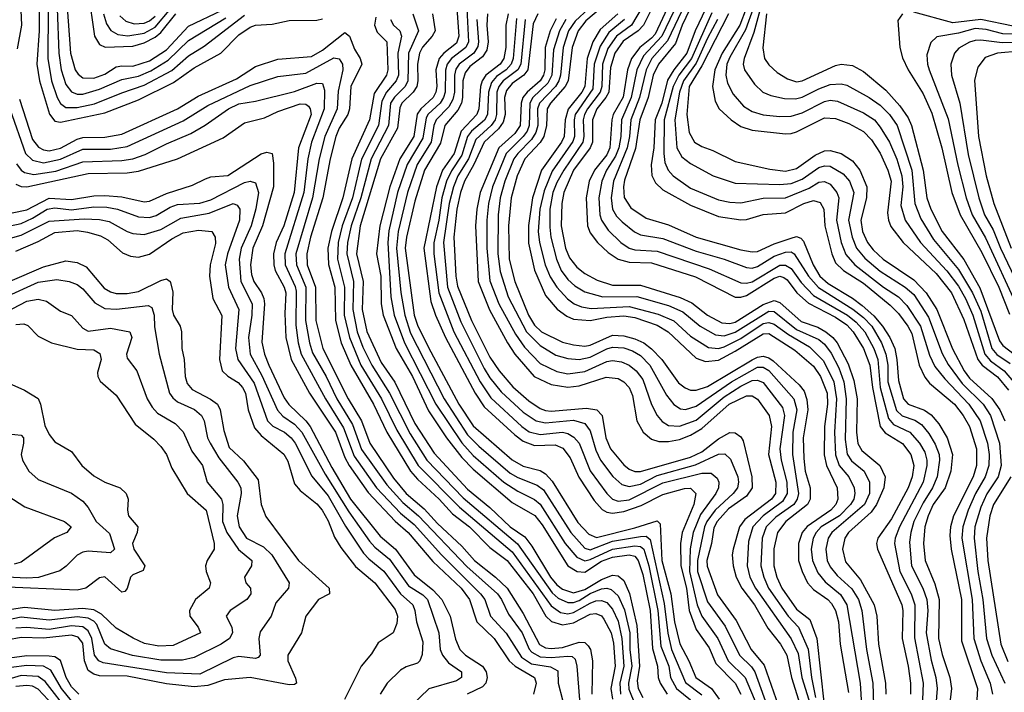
# Model space of a CAD drawing. Header units: inches. Extents: x 990535 to 1117859, y 769386 to 892122.
# Tile 1012 of 1056: x 1091744 to 1095275, y 842757 to 845170. Entities that reach past the tile are written whole.
import ezdxf

# ---------------------------------------------------------------- set-up
doc = ezdxf.new("R2010")
doc.units = ezdxf.units.IN
doc.header["$MEASUREMENT"] = 0
doc.layers.add('B0894', color=7, linetype='Continuous')

msp = doc.modelspace()

# ---------------------------------------------------------------- linework, layer by layer
at = {"layer": 'B0894', "color": 5}
for points, elevation in [([(1091734.8, 846450), (1091870, 846376.6), (1091939.5, 846310), (1091951.9, 846290), (1091949.1, 846270), (1091875.8, 846164.2), (1091844.1, 846075.9), (1091815.1, 845944.9), (1091807.2, 845870), (1091806.3, 845786.3), (1091798.3, 845750), (1091770.8, 845670), (1091769.3, 845630), (1091780.5, 845570), (1091780.1, 845550), (1091756.1, 845470), (1091750.4, 845430), (1091743.5, 845310), (1091750.8, 845150), (1091735.5, 845064.5)], 3480), ([(1091816.5, 845430), (1091814.5, 845130), (1091806.1, 845010), (1091814.7, 844950), (1091850.8, 844830.9), (1091870, 844805.3), (1091890, 844801.4), (1092050, 844835.1), (1092170, 844881.7), (1092295.8, 844944.2), (1092370, 844997.3), (1092465.6, 845050), (1092530, 845115.1), (1092570, 845143), (1092590.1, 845150.1), (1092650, 845153.3), (1092710, 845166.6), (1092810, 845167.4), (1092830, 845172.8)], 3520), ([(1094433, 845330), (1094376.5, 845123.5), (1094341.4, 845030), (1094338.9, 845010), (1094342.9, 844990), (1094378.4, 844938.4), (1094409.2, 844909.2), (1094437.4, 844897.4), (1094486.8, 844886.8), (1094526.1, 844886.1), (1094550, 844891.4), (1094610, 844921.9), (1094650, 844936.7), (1094690, 844939.7), (1094710, 844934.3), (1094790, 844890.4), (1094830, 844862.6), (1094862.5, 844830), (1094890.4, 844790), (1094943.6, 844630), (1094953.7, 844510), (1094975, 844455), (1095020.9, 844380.9), (1095110, 844273.8), (1095161.2, 844190), (1095190, 844124.4), (1095230, 843990), (1095248.2, 843968.2), (1095295.7, 843935.7)], 4260), ([(1091989.4, 845270), (1092012, 845110), (1092030, 845081), (1092051.1, 845071.1), (1092150, 845075.1), (1092190, 845086.3), (1092230, 845107.2), (1092250, 845123.6), (1092303.9, 845190)], 3620), ([(1091878.7, 845210), (1091884.2, 845050), (1091892.8, 844990), (1091910, 844937.2), (1091930.3, 844910.3), (1091950, 844902.3), (1091970, 844902.1), (1092030, 844920.4), (1092110, 844955.6), (1092170, 844967.4), (1092214.2, 844985.8), (1092276.1, 845023.9), (1092350, 845095.4), (1092483.5, 845176.5)], 3560), ([(1091913.1, 845230), (1091926.2, 845050), (1091943.5, 844990), (1091954, 844974), (1091970, 844961.5), (1092010, 844959.3), (1092050, 844974), (1092090, 845000.4), (1092110, 845004.2), (1092150, 845002.3), (1092210, 845022), (1092270, 845062), (1092350, 845146.5), (1092470, 845203.9)], 3580), ([(1092044.3, 845190), (1092055.1, 845155.1), (1092070.7, 845130.7), (1092096.2, 845116.3), (1092131.4, 845111.4), (1092190, 845121.2), (1092230, 845142.9), (1092286.3, 845210)], 3640), ([(1093311.5, 845210), (1093318.9, 845110), (1093310, 845085.1), (1093265.2, 845050), (1093247.8, 845030), (1093236.9, 844990), (1093239.5, 844930), (1093235.9, 844910), (1093226.8, 844890), (1093182.2, 844850), (1093169.1, 844830.9), (1093157.1, 844750), (1093107.3, 844670), (1093070.9, 844570), (1093035.1, 844430), (1093023.8, 844330), (1093039.3, 844250), (1093040.3, 844150), (1093046.9, 844110), (1093093.7, 843990), (1093152.3, 843890), (1093210, 843767), (1093275, 843670), (1093330, 843598.7), (1093370, 843557.2), (1093510, 843438.2), (1093591.2, 843391.2), (1093617.9, 843357.9), (1093710.2, 843210.2), (1093742.9, 843190), (1093770, 843188), (1093830, 843226.8), (1093870, 843241.9), (1093930, 843249.3), (1093950, 843244.9), (1093961.9, 843230), (1093979, 843179), (1094004.6, 843050), (1094013.6, 842913.6), (1094031.2, 842850), (1094033.6, 842810), (1094040.4, 842790), (1094066.2, 842750)], 3620), ([(1093347.5, 845210), (1093353.4, 845090), (1093344.3, 845070), (1093292.4, 845030), (1093276.9, 845010), (1093271, 844989), (1093270.2, 844910), (1093264, 844890), (1093251.5, 844870), (1093209.2, 844830.8), (1093202.1, 844817.9), (1093190, 844744.8), (1093133, 844650), (1093099.2, 844550), (1093067.8, 844412.2), (1093063.9, 844370), (1093075.1, 844175.1), (1093086.8, 844110), (1093124.3, 844010), (1093236.8, 843790), (1093330, 843651.4), (1093370, 843606.5), (1093480.4, 843510), (1093530, 843478.4), (1093590, 843448.6), (1093610, 843432), (1093699.7, 843290), (1093741.8, 843241.8), (1093770, 843228.8), (1093790, 843233.7), (1093870, 843270.3), (1093950, 843281.7), (1093970, 843279.8), (1093981.8, 843270), (1094000.2, 843210), (1094032, 843050), (1094042.7, 842922.7), (1094071.2, 842850), (1094078.2, 842810), (1094099.8, 842770), (1094150, 842729.2)], 3640), ([(1093785, 845210), (1093735.4, 845164.6), (1093712.6, 845130), (1093693.4, 845070), (1093683.1, 844970), (1093677.2, 844950), (1093664.9, 844930), (1093608.3, 844870), (1093601.2, 844850), (1093601.9, 844790), (1093595.3, 844764.7), (1093579.7, 844740.3), (1093529.9, 844690.1), (1093515.9, 844670), (1093483.9, 844590), (1093467.5, 844530), (1093459.6, 844470), (1093459.1, 844330), (1093466.7, 844266.7), (1093495.9, 844175.9), (1093561.2, 844050), (1093610, 844000.3), (1093666.6, 843966.6), (1093710, 843954.4), (1093750, 843950.8), (1093790, 843958.8), (1093850, 843989.2), (1093870, 843994.4), (1093910, 843992.3), (1093941.8, 843981.8), (1093970, 843965), (1094003.8, 843930), (1094063.2, 843823.2), (1094090, 843789.6), (1094114.1, 843774.1), (1094131.7, 843771.7), (1094170, 843783.7), (1094296.2, 843870), (1094390, 843923.4), (1094410, 843923.2), (1094430, 843911.6), (1094519.6, 843810), (1094530.7, 843770), (1094516.8, 843690), (1094515.1, 843610), (1094536.9, 843470), (1094532.1, 843450), (1094519.6, 843430), (1094455.4, 843384.6), (1094421.3, 843350), (1094406.4, 843310), (1094402.1, 843210), (1094412, 843170), (1094428.7, 843130), (1094499.9, 843030), (1094536.7, 842990), (1094571.7, 842911.7), (1094582.9, 842810), (1094598, 842738)], 3860), ([(1093827.2, 845210), (1093774.7, 845165.3), (1093747.2, 845130), (1093725.3, 845070), (1093710.7, 844950), (1093700.5, 844930), (1093647.3, 844870), (1093635.8, 844850), (1093633, 844790), (1093623.1, 844750), (1093610.4, 844729.6), (1093555.6, 844670), (1093527.8, 844610), (1093506.5, 844530), (1093497.4, 844430), (1093499.2, 844310), (1093520, 844230), (1093568.4, 844110), (1093590, 844074.3), (1093615.7, 844050), (1093690, 844012.9), (1093730, 844002.8), (1093770, 843998.9), (1093790, 844002.2), (1093870, 844038.1), (1093910, 844036), (1093950, 844024.4), (1093981.7, 844010), (1094010, 843989.2), (1094047.2, 843950), (1094106.7, 843866.7), (1094130, 843848.5), (1094150, 843840.9), (1094170, 843840.2), (1094210, 843853.7), (1094370, 843949.7), (1094390, 843959.3), (1094410, 843962), (1094430, 843957), (1094446.3, 843946.3), (1094539.5, 843859.5), (1094556.7, 843836.7), (1094567.1, 843807.1), (1094570, 843770), (1094554, 843670), (1094555.9, 843595.9), (1094560.9, 843550), (1094578.8, 843490), (1094578.7, 843450), (1094569.3, 843430), (1094491, 843370), (1094460.9, 843330), (1094448.8, 843271.2), (1094448.7, 843210), (1094459.3, 843170), (1094476.6, 843130), (1094530, 843055.1), (1094577.5, 843017.5), (1094602.9, 842950), (1094628.7, 842710)], 3880), ([(1093979.3, 845220.7), (1093938.3, 845150), (1093884.5, 845110), (1093853.6, 845066.4), (1093834.2, 845010), (1093831.5, 844930), (1093826, 844910), (1093780.2, 844850), (1093769.4, 844829.4), (1093764.3, 844810), (1093767.6, 844750), (1093763.7, 844730), (1093694.8, 844630), (1093670, 844585.6), (1093656.4, 844550), (1093645.5, 844490), (1093645.3, 844425.3), (1093648.9, 844389), (1093669.1, 844310), (1093685.8, 844270), (1093710, 844237.5), (1093734.5, 844214.5), (1093770, 844193.6), (1093835.7, 844175.7), (1093956.8, 844176.8), (1094070, 844144.4), (1094121.7, 844121.7), (1094183.7, 844070), (1094239.3, 844039.3), (1094270, 844035.8), (1094310, 844049.2), (1094430, 844123.6), (1094450, 844122.5), (1094530, 844057.9), (1094610, 844022.6), (1094630, 844005.9), (1094653.9, 843973.9), (1094681.2, 843921.2), (1094699.4, 843870), (1094708, 843810), (1094704.2, 843664.2), (1094711.3, 843611.3), (1094727.1, 843587.1), (1094772.4, 843550), (1094791.5, 843510), (1094791.6, 843470), (1094773.6, 843430), (1094656.2, 843330), (1094643.6, 843310), (1094634.9, 843270), (1094639.3, 843230), (1094650, 843206.8), (1094675.4, 843175.4), (1094728.4, 843128.4), (1094751.4, 843090), (1094763.9, 843050), (1094780.2, 842910), (1094802.9, 842790), (1094805.1, 842710)], 3960), ([(1094075.3, 845230), (1094022.3, 845117.7), (1094010, 845103), (1093967.3, 845070), (1093937.8, 845030), (1093923.8, 844990), (1093907.9, 844892.1), (1093872.7, 844830), (1093867.4, 844810), (1093860.8, 844710), (1093850, 844684.9), (1093804.7, 844630), (1093786.3, 844590), (1093775.8, 844530), (1093779.8, 844430), (1093790, 844404.6), (1093816.5, 844370), (1093854.8, 844334.8), (1093890.4, 844310.4), (1093930, 844299.3), (1094010, 844297), (1094167.4, 844247.4), (1094310, 844173.9), (1094330, 844173.7), (1094350, 844180.3), (1094450, 844241.9), (1094470, 844249.4), (1094484.5, 844244.5), (1094495.9, 844235.9), (1094531, 844190), (1094572.5, 844152.5), (1094670, 844102.2), (1094710, 844075.2), (1094733.3, 844050), (1094770.4, 843990), (1094792.6, 843930), (1094802.4, 843850), (1094830, 843710), (1094847.1, 843687.1), (1094910, 843649.7), (1094939.9, 843610), (1094950.3, 843570), (1094944.8, 843530), (1094929.6, 843490), (1094870, 843379.2), (1094821.2, 843310), (1094816.7, 843290), (1094820.4, 843270), (1094907.2, 843070), (1094910.7, 843050), (1094908.1, 842950), (1094930, 842850), (1094938.3, 842790), (1094938.3, 842750)], 4020), ([(1094104.3, 845230), (1094046.1, 845110), (1093980.5, 845039.5), (1093956.6, 844990), (1093936.2, 844890), (1093901.8, 844810), (1093899.7, 844750), (1093892.2, 844710), (1093880.2, 844679.8), (1093848.5, 844630), (1093831.4, 844590), (1093820.6, 844530), (1093824, 844470), (1093830.4, 844450), (1093854.4, 844414.4), (1093900.1, 844370), (1093929.5, 844349.5), (1093950, 844343.8), (1094030, 844339.4), (1094215.9, 844275.9), (1094330, 844225.1), (1094350, 844224.2), (1094370, 844229.4), (1094470, 844288.4), (1094490, 844288.7), (1094510, 844277.4), (1094546.7, 844226.7), (1094590, 844180.7), (1094712.2, 844110), (1094744.1, 844084.1), (1094774, 844050), (1094806.5, 843990), (1094820.9, 843950), (1094829.2, 843850), (1094859.1, 843739.1), (1094877.2, 843717.2), (1094936.4, 843690), (1094970.7, 843650.7), (1094990, 843618.2), (1094997.4, 843590), (1094997.1, 843570), (1094983.5, 843510), (1094899.1, 843350), (1094883.3, 843310), (1094880.5, 843290), (1094900.3, 843190), (1094940.6, 843110), (1094954.2, 843070), (1094952.4, 842952.4), (1094983.6, 842790), (1094981.2, 842730)], 4040), ([(1094131.4, 845228.6), (1094066.7, 845093.3), (1094011.2, 845030), (1093990.4, 844989.6), (1093966.9, 844890), (1093936, 844810), (1093931.3, 844750), (1093922.9, 844710), (1093873.1, 844590), (1093864.5, 844530), (1093869.5, 844490), (1093884.4, 844464.4), (1093904.2, 844444.2), (1093948.3, 844408.3), (1093970, 844397.3), (1094050, 844384.5), (1094170, 844339.2), (1094269.9, 844310.1), (1094350, 844280.1), (1094370, 844278.7), (1094390, 844284.1), (1094450, 844320.9), (1094490, 844336.2), (1094510, 844337.1), (1094521.4, 844330), (1094573, 844250), (1094608.5, 844208.5), (1094731.6, 844131.6), (1094770, 844100.7), (1094799.3, 844070), (1094834.2, 844010), (1094850.3, 843970.3), (1094857.4, 843930), (1094857.5, 843870), (1094887.8, 843767.8), (1094908.3, 843748.3), (1094953.5, 843733.5), (1094977.5, 843717.5), (1095004.6, 843684.6), (1095027.2, 843647.2), (1095041.1, 843610), (1095042.9, 843590), (1095034.5, 843530), (1095017.3, 843490), (1094983.2, 843436.8), (1094950.7, 843370), (1094939.1, 843330), (1094935.3, 843295.3), (1094942.5, 843210), (1094982.5, 843130), (1094996.9, 843090), (1095000.2, 843050), (1094994.5, 842970), (1095012.1, 842872.1), (1095029.3, 842810), (1095033.8, 842770), (1095029.3, 842710)], 4060), ([(1094158.1, 845230), (1094119.9, 845150), (1094095.4, 845084.6), (1094034.8, 845010), (1094016.1, 844970), (1093998.2, 844890), (1093967.6, 844810), (1093952.2, 844707.8), (1093913.4, 844593.4), (1093909.4, 844569.4), (1093912, 844532), (1093935.2, 844495.2), (1093990, 844458.1), (1094070, 844433.8), (1094170, 844389.1), (1094330, 844344.2), (1094370, 844336.6), (1094390, 844337.6), (1094450, 844365.7), (1094510, 844385.9), (1094530, 844391.4), (1094545.4, 844385.4), (1094554.6, 844374.6), (1094589.4, 844290), (1094613.4, 844250), (1094643.2, 844223.2), (1094730, 844170.9), (1094764.6, 844144.6), (1094806.9, 844106.9), (1094837.7, 844070), (1094864.6, 844030), (1094881.8, 843990), (1094889.9, 843950), (1094895.4, 843875.4), (1094913.3, 843810), (1094930, 843789.8), (1094988.6, 843768.6), (1095012.5, 843752.6), (1095039.9, 843719.9), (1095069.7, 843669.7), (1095088.6, 843610), (1095083.3, 843550), (1095062.5, 843490), (1095020.1, 843430), (1095001.8, 843390), (1094990.3, 843350), (1094985.5, 843290), (1094990.9, 843230), (1095025.4, 843145.4), (1095041, 843090), (1095038.5, 842950), (1095052.1, 842892.1), (1095079.9, 842810), (1095085.4, 842770), (1095080.6, 842730)], 4080), ([(1094204.2, 845210), (1094166.5, 845130), (1094136.7, 845050), (1094089.4, 844990), (1094067.5, 844952.5), (1094047, 844870), (1094022.9, 844810), (1094018.3, 844710), (1094008.9, 844648.9), (1094010.8, 844610.8), (1094023.9, 844583.9), (1094050, 844559.7), (1094150, 844504.1), (1094250, 844463.6), (1094330, 844451.8), (1094350, 844453.4), (1094410, 844471), (1094490, 844477.2), (1094555.6, 844510), (1094590, 844521.2), (1094614, 844514), (1094627.1, 844490), (1094631.6, 844430), (1094656, 844330), (1094670, 844296.9), (1094697.9, 844270), (1094770, 844224.5), (1094865.7, 844145.7), (1094895.3, 844115.3), (1094929.3, 844070), (1094943.5, 844043.5), (1094969.8, 843930), (1094990, 843886.7), (1095006.2, 843866.2), (1095095.9, 843790), (1095127.3, 843750), (1095150, 843710), (1095175.3, 843630), (1095174.7, 843570), (1095162.8, 843530), (1095092.8, 843390), (1095081.6, 843350), (1095079.3, 843319.3), (1095083.7, 843270), (1095121.3, 843090), (1095121.5, 842941.5), (1095178.9, 842770), (1095176.5, 842730)], 4120), ([(1094349.1, 845210), (1094326.6, 845150), (1094263.3, 845050), (1094237.1, 844990), (1094228.8, 844930), (1094237.7, 844877.7), (1094252.8, 844850), (1094295.2, 844810), (1094330, 844786), (1094370, 844773.2), (1094490, 844760.1), (1094510, 844761.4), (1094530, 844767), (1094630, 844817.3), (1094670, 844815.1), (1094717.2, 844797.2), (1094770, 844767.9), (1094798.3, 844738.4), (1094830, 844691.1), (1094857.1, 844630), (1094868.5, 844590), (1094856.2, 844476.2), (1094859.3, 844450), (1094867.7, 844427.7), (1094912.1, 844370), (1095030, 844258.8), (1095084.9, 844190), (1095130, 844094.2), (1095180.2, 843950), (1095195.8, 843930), (1095250, 843888.1), (1095290, 843840.8)], 4220), ([(1094374.3, 845210), (1094347.1, 845132.9), (1094290, 845035.6), (1094279.6, 845010), (1094276, 844970), (1094282.1, 844942), (1094302.8, 844902.8), (1094339.9, 844859.9), (1094370, 844839.7), (1094410, 844828.5), (1094470, 844822.2), (1094510, 844823.5), (1094550, 844835.9), (1094630, 844876.2), (1094650, 844880.6), (1094676.8, 844876.8), (1094770, 844834.9), (1094808.8, 844810), (1094830, 844784.4), (1094863.4, 844730), (1094889.5, 844669.5), (1094907.3, 844610), (1094910.4, 844570), (1094903.6, 844503.6), (1094919.1, 844450), (1094974.6, 844370), (1095069.1, 844269.1), (1095110, 844213.9), (1095135.7, 844170), (1095162.4, 844110), (1095204.8, 843970), (1095225.3, 843945.3), (1095274.6, 843910), (1095307.9, 843870)], 4240), ([(1095710, 845212.4), (1095590, 845166.7), (1095486.5, 845133.5), (1095452.7, 845127.3), (1095370, 845144.2), (1095306.2, 845146.2), (1095190, 845170), (1095090, 845158.1), (1094950, 845196.5)], 4320), ([(1091846, 845206), (1091845.6, 845030), (1091857.7, 844950), (1091878.6, 844890), (1091890, 844869.2), (1091910, 844855), (1091950, 844854.3), (1092012, 844868), (1092110, 844907.7), (1092190, 844934.2), (1092290, 844987.9), (1092350, 845040.4), (1092405.5, 845074.5), (1092550, 845185.5)], 3540), ([(1092103.1, 845183.1), (1092124.2, 845164.2), (1092155, 845155), (1092190, 845157.6), (1092210, 845166), (1092230, 845181.7)], 3660), ([(1093021, 845179), (1093016.9, 845150), (1093025.4, 845125.4), (1093060.4, 845090), (1093063.7, 844990), (1093059.6, 844970), (1093015.7, 844904.3), (1092998.8, 844810), (1092935.1, 844670), (1092902.6, 844530), (1092862, 844410), (1092849.3, 844350), (1092851.9, 844291.9), (1092874.5, 844210), (1092876.5, 844090), (1092897.2, 844010), (1092931.1, 843930), (1093013.3, 843790), (1093060.2, 843690), (1093145.1, 843550), (1093170, 843521.3), (1093248.2, 843450), (1093296.6, 843396.6), (1093357.1, 843350), (1093430, 843276.3), (1093491.9, 843230), (1093585.3, 843110), (1093631.3, 843030), (1093651.1, 843011.1), (1093690, 842998.3), (1093730, 843006.2), (1093790, 843036.7), (1093810, 843039.9), (1093830, 843031.5), (1093839.2, 843019.3), (1093864.9, 842970), (1093873.4, 842933.4), (1093879.7, 842850), (1093864.3, 842770), (1093870, 842732.7)], 3520), ([(1093153.5, 845190), (1093174.7, 845130), (1093138.7, 845050), (1093135.9, 844950), (1093126.5, 844930), (1093088, 844892), (1093074, 844870), (1093066.8, 844790), (1093004.3, 844670), (1092967.8, 844530), (1092932.6, 844430), (1092920, 844370), (1092917.3, 844330), (1092941.6, 844230), (1092939.2, 844130), (1092954.3, 844050), (1092974.8, 843994.8), (1093007.1, 843930), (1093070, 843830.1), (1093144, 843684), (1093203.8, 843590), (1093334.6, 843454.6), (1093529.6, 843289.7), (1093653.3, 843113.3), (1093674.9, 843094.9), (1093710, 843078.6), (1093730, 843079), (1093750, 843086.4), (1093790, 843110.6), (1093830, 843127.8), (1093850, 843129.8), (1093865.6, 843125.6), (1093890, 843103.1), (1093913, 843053), (1093931.8, 842970), (1093932.1, 842910), (1093939.6, 842850), (1093926.7, 842790), (1093928.4, 842768.4), (1093951.2, 842711.2)], 3560), ([(1093224.8, 845190), (1093233.5, 845130), (1093223.4, 845110), (1093188.8, 845071.2), (1093177.5, 845050), (1093170.2, 845010), (1093172.3, 844950), (1093168.3, 844930), (1093155.5, 844910), (1093114.9, 844870), (1093107.1, 844852.9), (1093099.1, 844780.9), (1093037.4, 844670), (1092965.5, 844430), (1092951.4, 844330), (1092975.6, 844230), (1092971.9, 844130), (1092989, 844051), (1093040.2, 843940.2), (1093089.1, 843869.1), (1093161.5, 843721.5), (1093230, 843614.1), (1093350, 843485.6), (1093430, 843419.8), (1093503, 843350), (1093554.9, 843314.9), (1093581, 843281), (1093647.8, 843170), (1093670, 843142.6), (1093690, 843127.2), (1093730, 843113.3), (1093770, 843125.3), (1093830, 843161.6), (1093870, 843176.4), (1093890, 843174.4), (1093910, 843158), (1093930.6, 843110.6), (1093956.5, 842996.5), (1093966.8, 842850), (1093958.1, 842798.1), (1093961.9, 842770), (1093978.1, 842738.1)], 3580), ([(1093421.2, 845190), (1093418.7, 845150), (1093423.9, 845090), (1093419.7, 845060.3), (1093403.6, 845036.4), (1093358.5, 845001.5), (1093341.2, 844978.8), (1093333.2, 844950), (1093332.5, 844890), (1093328.1, 844870), (1093315.1, 844844.9), (1093268.4, 844790), (1093253.3, 844726.7), (1093195.9, 844630), (1093161.6, 844518.4), (1093130.7, 844390), (1093126.3, 844350), (1093159.2, 844110), (1093172, 844070), (1093217.8, 843977.8), (1093318.6, 843790), (1093370, 843712.8), (1093510.2, 843590.2), (1093550, 843567.6), (1093610, 843552.4), (1093630, 843540.6), (1093653.8, 843513.7), (1093745.5, 843365.5), (1093784.5, 843324.5), (1093812.5, 843312.5), (1093950, 843346.6), (1094030, 843371.4), (1094040.6, 843360.6), (1094046.1, 843230), (1094078.8, 843110), (1094092, 843010), (1094110.7, 842930.7), (1094143.9, 842870), (1094168.5, 842810), (1094224.3, 842770), (1094251.8, 842731.8)], 3680), ([(1093496.2, 845190), (1093487.9, 845150), (1093487.6, 845070), (1093480.3, 845030), (1093466.7, 845010), (1093415.6, 844970), (1093402.6, 844950), (1093396.8, 844930), (1093390.9, 844850), (1093383.7, 844830), (1093327.6, 844770), (1093302.6, 844690), (1093260.8, 844630), (1093238.8, 844570), (1093193.8, 844350), (1093218.7, 844158.7), (1093234.8, 844110), (1093270.8, 844030), (1093377.6, 843830), (1093410, 843780.9), (1093519.8, 843679.8), (1093550, 843657.6), (1093590, 843642.4), (1093664.1, 843644.1), (1093692.1, 843632.1), (1093718.4, 843598.4), (1093748.9, 843528.9), (1093804.4, 843444.4), (1093832.8, 843412.8), (1093850, 843402.5), (1093870, 843399.2), (1093910, 843405.5), (1093972.7, 843427.3), (1094050, 843465.9), (1094127.5, 843487.5), (1094150, 843488.5), (1094168.5, 843470), (1094161.3, 843430), (1094120, 843330), (1094113.3, 843290), (1094115, 843210), (1094134.6, 843130), (1094144.7, 843050), (1094170, 842981.5), (1094216.3, 842916.3), (1094240.1, 842860.1), (1094309.3, 842789.3), (1094330.3, 842750.3)], 3720), ([(1093601.9, 845190), (1093585.2, 845154.8), (1093566.6, 844990), (1093552.3, 844970), (1093510, 844940.4), (1093490, 844916), (1093483.1, 844890), (1093484.7, 844830), (1093477.9, 844802.1), (1093461.5, 844778.5), (1093409.3, 844730), (1093372.5, 844650), (1093338.9, 844590), (1093324.6, 844550), (1093311.8, 844490), (1093300.5, 844390), (1093308.1, 844250), (1093313.8, 844213.8), (1093364.7, 844090), (1093430, 843959.5), (1093462.9, 843910), (1093512.1, 843852.2), (1093570, 843801.8), (1093610, 843774.9), (1093630, 843767.5), (1093650, 843765.7), (1093776.1, 843776.1), (1093813.9, 843770), (1093832.6, 843750), (1093846.3, 843670), (1093863.2, 843630), (1093910, 843572.7), (1093930, 843556.6), (1093950, 843549.2), (1093970, 843549.3), (1094150, 843600.4), (1094190, 843619.7), (1094250, 843665.9), (1094290, 843688.6), (1094310, 843687.7), (1094330, 843673.6), (1094338.9, 843658.9), (1094368.9, 843530), (1094370, 843490), (1094350, 843460.1), (1094285.7, 843414.3), (1094244.6, 843370), (1094233.3, 843346.7), (1094225, 843290), (1094208.6, 843230), (1094208.9, 843208.9), (1094246.3, 843106.3), (1094313.8, 843013.8), (1094366.8, 842910), (1094414.1, 842854.1), (1094463.9, 842710)], 3780), ([(1093889.5, 845190), (1093825.6, 845134.4), (1093799.4, 845090), (1093778.8, 845030), (1093770, 844929.9), (1093759.9, 844910), (1093710.9, 844849.1), (1093699.8, 844810), (1093697, 844750), (1093687.3, 844730), (1093614.9, 844630), (1093583.1, 844530), (1093568.5, 844431.5), (1093568, 844368), (1093590.7, 844270.7), (1093630, 844180.3), (1093671.7, 844131.7), (1093706, 844106), (1093730, 844094.7), (1093790, 844090.5), (1093850, 844102.1), (1093910, 844106.9), (1093950, 844100.9), (1094030, 844073.6), (1094069.3, 844049.3), (1094170, 843955.7), (1094202.9, 843942.9), (1094250, 843948.5), (1094310, 843980.2), (1094410, 844043), (1094430, 844043.7), (1094524, 843984), (1094590, 843926.8), (1094616, 843890), (1094639, 843830), (1094641, 843790), (1094629.7, 843710), (1094629, 843609), (1094636.7, 843570), (1094675.2, 843490), (1094677.9, 843450), (1094670.6, 843430), (1094653, 843410), (1094568, 843352), (1094550.3, 843330), (1094536.7, 843290), (1094537, 843230), (1094549.9, 843189.9), (1094569.5, 843149.5), (1094590, 843125.1), (1094642.3, 843090), (1094655.6, 843075.6), (1094669.7, 843049.7), (1094680.5, 843010), (1094686.2, 842930), (1094716, 842756)], 3920), ([(1094010, 845206.8), (1093980.7, 845150), (1093961.7, 845130), (1093907.6, 845092.4), (1093878.3, 845050), (1093862.5, 844997.5), (1093856.3, 844910), (1093846.3, 844890), (1093814, 844850), (1093797.7, 844810), (1093797.8, 844730), (1093789.3, 844710), (1093729.8, 844630.2), (1093695.3, 844550), (1093688, 844510), (1093686.3, 844430), (1093701, 844350), (1093715.7, 844315.7), (1093741.5, 844281.5), (1093770, 844258.5), (1093815.4, 844235.4), (1093870, 844217.7), (1093970, 844217.4), (1094112.7, 844172.7), (1094154.4, 844154.4), (1094210.1, 844110), (1094261.9, 844081.9), (1094290, 844079.4), (1094310, 844085), (1094410, 844147.6), (1094450, 844162.4), (1094470, 844154.9), (1094546.4, 844086.4), (1094606.3, 844066.3), (1094635.3, 844050), (1094659.9, 844030), (1094675.4, 844010), (1094714.8, 843934.8), (1094735.7, 843875.7), (1094747.4, 843810), (1094744.8, 843690), (1094749.5, 843649.5), (1094764.3, 843624.3), (1094828.2, 843570), (1094847.3, 843530), (1094842.8, 843490), (1094816.7, 843430), (1094797.2, 843402.8), (1094715.9, 843330), (1094702.5, 843310), (1094694.1, 843270), (1094705, 843225), (1094759.6, 843159.6), (1094807.7, 843070), (1094817.3, 843030), (1094823.2, 842930), (1094848.4, 842790), (1094850, 842750)], 3980), ([(1094225.9, 845194.1), (1094152.5, 845030), (1094107.1, 844970), (1094087.1, 844930), (1094055, 844810), (1094054.1, 844690), (1094057.8, 844657.8), (1094069.4, 844629.4), (1094086.8, 844610), (1094150, 844565.7), (1094250, 844522.8), (1094290, 844514.9), (1094330, 844512.1), (1094410, 844529.8), (1094490.1, 844530.1), (1094575, 844565), (1094610, 844586.3), (1094630, 844588.9), (1094650, 844580.1), (1094674.1, 844550), (1094681, 844530), (1094672.7, 844450), (1094690.1, 844369.9), (1094707, 844327), (1094738.4, 844290), (1094841.5, 844210), (1094895.1, 844175.1), (1094924.8, 844144.8), (1094973.9, 844070), (1095006.4, 843966.4), (1095025, 843925), (1095060.9, 843880.9), (1095148, 843790), (1095188.4, 843730), (1095214.9, 843650), (1095220.7, 843610), (1095219.7, 843570), (1095206.4, 843530), (1095171, 843470), (1095145.1, 843410), (1095125.7, 843350), (1095122.7, 843310), (1095159.1, 843090), (1095165, 842950), (1095190.7, 842870), (1095224.5, 842790), (1095232.5, 842750)], 4140), ([(1094285.7, 845190), (1094190, 845004.1), (1094145, 844930), (1094136.1, 844830), (1094144.6, 844764.6), (1094164.1, 844730), (1094190, 844714.7), (1094230, 844700.5), (1094310, 844661.4), (1094433.5, 844633.5), (1094490, 844626.7), (1094530, 844635.3), (1094596.1, 844683.9), (1094630, 844699.2), (1094650, 844699.9), (1094690, 844690.1), (1094730, 844663.4), (1094756.8, 844630), (1094781.2, 844570), (1094780.8, 844530), (1094760.7, 844450), (1094766, 844410), (1094783.6, 844370), (1094803.9, 844343.9), (1094840.9, 844310), (1094950, 844236.9), (1094994.9, 844190), (1095032.6, 844130), (1095089, 843989), (1095130.8, 843910), (1095150, 843883.5), (1095230, 843810.3), (1095258.5, 843770), (1095276.4, 843730)], 4180), ([(1094422, 845190), (1094409.1, 845069.1), (1094415.4, 845030), (1094430, 845007.7), (1094460.4, 844980.4), (1094497.6, 844957.7), (1094530, 844947), (1094550, 844949.7), (1094670, 845005.2), (1094690, 845010.4), (1094730, 845005.4), (1094770, 844983.3), (1094850, 844916.5), (1094900.3, 844860.3), (1094930, 844817.2), (1094941.6, 844790), (1094984, 844630), (1094996.6, 844530), (1095010.8, 844490), (1095052, 844410), (1095129.1, 844309.1), (1095187.4, 844207.4), (1095257.3, 844017.3), (1095270, 844000.6), (1095310, 843970)], 4280), ([(1094909.6, 845190.4), (1094892.8, 845167.2), (1094900.3, 845070), (1094910, 845032.8), (1094930.1, 844990), (1094983.2, 844903.2), (1095014.5, 844834.5), (1095050.4, 844710.4), (1095086, 844550), (1095117, 844470), (1095194.5, 844334.5), (1095255.2, 844210), (1095293.2, 844113.2)], 4320), ([(1093073.8, 845170), (1093084.7, 845150), (1093107, 845130), (1093113.4, 845110), (1093099.8, 845050), (1093102, 844970), (1093094.1, 844950), (1093059.4, 844910), (1093042.6, 844877.4), (1093030.2, 844790), (1092970.3, 844669.7), (1092937.2, 844530), (1092900.8, 844430), (1092885.9, 844370), (1092884.1, 844310), (1092908.8, 844210), (1092907.7, 844110), (1092926.2, 844030), (1092967.8, 843930), (1093041.5, 843810), (1093096.9, 843696.9), (1093173.5, 843570), (1093320.9, 843420.9), (1093510, 843260.5), (1093650, 843066.7), (1093683.5, 843043.5), (1093710, 843038.6), (1093730, 843043.1), (1093790, 843077), (1093810, 843084.7), (1093830, 843086.1), (1093850, 843078.3), (1093870, 843054.7), (1093890, 843011.8), (1093903.7, 842950), (1093910.9, 842850), (1093896.5, 842790), (1093898.7, 842750)], 3540), ([(1093383.3, 845170), (1093389.9, 845090.2), (1093386.8, 845073.2), (1093372.3, 845050), (1093320.2, 845010), (1093308.3, 844991.6), (1093302.9, 844970), (1093302.7, 844910), (1093297.2, 844882.8), (1093282.8, 844857.2), (1093237.1, 844810), (1093229.5, 844790), (1093220, 844730), (1093168.8, 844650), (1093134.8, 844550), (1093101.7, 844410), (1093095.4, 844350), (1093111.4, 844191.4), (1093124.6, 844110), (1093145.7, 844045.6), (1093266, 843810), (1093350, 843680.5), (1093390, 843640.2), (1093503.2, 843543.2), (1093530, 843526.9), (1093599.6, 843499.6), (1093622.5, 843482.5), (1093720.6, 843330), (1093770, 843273.9), (1093790, 843268.4), (1093870, 843298.9), (1093970, 843316.2), (1093990, 843316.9), (1094004.6, 843304.6), (1094055.5, 843075.5), (1094068.4, 842968.4), (1094081.7, 842910), (1094132, 842792), (1094190, 842747.5)], 3660), ([(1093526.1, 845173.9), (1093513.4, 845030), (1093506.7, 845010), (1093488, 844990), (1093454.4, 844965.6), (1093435.8, 844944.2), (1093425.1, 844910), (1093421.5, 844830), (1093410.9, 844809.1), (1093364, 844770), (1093350, 844751.1), (1093330, 844683.4), (1093292.6, 844627.4), (1093275, 844590), (1093258.4, 844530), (1093247.4, 844450), (1093229.7, 844369.7), (1093229.3, 844330), (1093246.6, 844190), (1093301.4, 844050), (1093395.3, 843870), (1093433, 843813), (1093544.7, 843710), (1093571.4, 843691.4), (1093610, 843681.5), (1093690, 843689.6), (1093710, 843685), (1093731.7, 843671.7), (1093750.1, 843650), (1093790, 843551.1), (1093849.1, 843470), (1093869.7, 843449.7), (1093890, 843442.1), (1093930, 843446.6), (1094050, 843507.9), (1094190, 843542.7), (1094223.3, 843543.3), (1094245, 843525), (1094251.2, 843510), (1094249.3, 843490), (1094240.5, 843470), (1094185.8, 843394.2), (1094158.7, 843330), (1094148.4, 843271.6), (1094145.9, 843190), (1094173.6, 843070), (1094190, 843030.1), (1094247.5, 842950), (1094284.2, 842870), (1094345.3, 842810), (1094386.9, 842710)], 3740), ([(1093556.1, 845170), (1093540.6, 845010), (1093530.2, 844989.8), (1093477.9, 844950), (1093461.9, 844930), (1093454.9, 844910), (1093454.3, 844830), (1093448.8, 844810), (1093434.9, 844790), (1093380.3, 844739.7), (1093353.6, 844670), (1093315.5, 844610), (1093299.6, 844570), (1093284.5, 844510), (1093264.1, 844370), (1093277.6, 844210), (1093325.9, 844085.9), (1093410, 843918.7), (1093430, 843885.1), (1093470, 843834.6), (1093550, 843761.9), (1093596.1, 843730), (1093630, 843723.4), (1093730, 843732.9), (1093770, 843720.6), (1093790, 843695), (1093810, 843625.7), (1093826.5, 843590), (1093870.7, 843530.6), (1093902.7, 843502.7), (1093930, 843495.2), (1093970, 843503.8), (1094030, 843534.5), (1094167.7, 843572.3), (1094250, 843610.4), (1094272.2, 843612.2), (1094293.4, 843593.4), (1094318.8, 843530), (1094322, 843510), (1094317.6, 843490), (1094302.3, 843470), (1094237.5, 843410), (1094207.6, 843370), (1094199.6, 843350), (1094175, 843230), (1094174.9, 843190), (1094210, 843081.3), (1094273.9, 842993.9), (1094325, 842890), (1094368.2, 842848.2), (1094380.5, 842830), (1094423.7, 842710)], 3760), ([(1093667.9, 845172.1), (1093645.8, 845130), (1093627.9, 845070), (1093627.2, 844990), (1093622.1, 844970), (1093609.9, 844950), (1093563.7, 844910), (1093547.9, 844890), (1093542.2, 844870), (1093539.2, 844790), (1093519.2, 844760.8), (1093461.9, 844710), (1093395.1, 844550), (1093383.3, 844490), (1093378.6, 844430), (1093388, 844230), (1093429.2, 844129.2), (1093492.9, 844010), (1093520.1, 843970), (1093588.8, 843890), (1093650, 843860.6), (1093710, 843851.2), (1093750, 843856.7), (1093847.3, 843887.3), (1093890, 843882.8), (1093910.7, 843870.7), (1093930.1, 843850), (1093941.2, 843821.2), (1093956.7, 843730), (1093980.3, 843690), (1094010, 843665.3), (1094036.4, 843656.4), (1094070, 843655.9), (1094110, 843664.2), (1094150, 843679), (1094190, 843702.6), (1094287.7, 843790), (1094350, 843819.7), (1094370, 843819.7), (1094390, 843808.8), (1094431.9, 843750), (1094439.8, 843710), (1094429.1, 843610), (1094455, 843510), (1094453.7, 843470), (1094440.5, 843450), (1094343.9, 843376.1), (1094324.7, 843350), (1094302, 843270), (1094298.9, 843250), (1094302, 843210), (1094313.7, 843170), (1094333.9, 843130), (1094379.4, 843070), (1094426.3, 842986.3), (1094472.4, 842930), (1094494.5, 842890), (1094511.4, 842810), (1094542.9, 842710)], 3820), ([(1093702.9, 845170), (1093679.3, 845130), (1093658.4, 845061.6), (1093652.3, 844970), (1093638.1, 844941.9), (1093584.1, 844890), (1093572.9, 844870), (1093571.3, 844790), (1093564.3, 844770), (1093549.8, 844750), (1093488.2, 844690), (1093439.9, 844570), (1093425.6, 844510), (1093419.6, 844450), (1093419.7, 844350), (1093430, 844233), (1093462.4, 844150), (1093521.8, 844041.8), (1093554.8, 843994.8), (1093610, 843935.8), (1093670, 843907), (1093710, 843899), (1093770, 843908), (1093850, 843943.3), (1093870, 843946.8), (1093901.9, 843941.9), (1093930, 843930.7), (1093955, 843910), (1093978.5, 843878.5), (1094009.3, 843789.3), (1094030.5, 843750), (1094047.6, 843727.6), (1094070, 843713.4), (1094110, 843711.1), (1094170, 843733.4), (1094270, 843816.1), (1094330, 843855.3), (1094370, 843875), (1094390, 843877), (1094410, 843867.8), (1094478.9, 843778.9), (1094487, 843750), (1094469.8, 843629.8), (1094474.3, 843590), (1094494.9, 843510), (1094495.5, 843470), (1094479.2, 843440.8), (1094409.8, 843390), (1094372.8, 843350), (1094357.3, 843297.3), (1094352.7, 843210), (1094362.5, 843170), (1094382.2, 843130), (1094510, 842948.6), (1094535.6, 842895.6), (1094548.3, 842810), (1094573.6, 842730)], 3840), ([(1093913.3, 845170), (1093856.7, 845123.3), (1093825.6, 845074.4), (1093804.3, 845010), (1093798.7, 844921.3), (1093736.5, 844830), (1093732, 844810), (1093733.7, 844750), (1093727.9, 844732.1), (1093654, 844626), (1093624.9, 844555.1), (1093609.4, 844490), (1093603.4, 844410), (1093608.1, 844370), (1093628.9, 844290), (1093646.6, 844246.6), (1093669.7, 844209.7), (1093707.9, 844167.9), (1093732.5, 844150), (1093759.1, 844139.1), (1093793.4, 844133.4), (1093930, 844141.3), (1094033.8, 844113.8), (1094089.7, 844089.7), (1094150, 844034), (1094214, 843994), (1094250, 843990.3), (1094270, 843995.7), (1094330, 844026.2), (1094410, 844079.9), (1094430, 844083.7), (1094450, 844077.1), (1094500.3, 844040.3), (1094576.4, 843996.4), (1094626, 843946), (1094664, 843870), (1094673, 843810), (1094666, 843690), (1094669, 843609), (1094682.1, 843570), (1094717.7, 843530), (1094736.2, 843490), (1094739.2, 843470), (1094735.1, 843450), (1094722.9, 843430), (1094683.7, 843390), (1094618.5, 843350), (1094599.7, 843330), (1094589.1, 843310), (1094582.3, 843270), (1094586.6, 843230), (1094605.6, 843185.6), (1094632.5, 843152.5), (1094687.6, 843107.6), (1094710.5, 843070), (1094758.3, 842790), (1094762.9, 842710)], 3940), ([(1094246.2, 845170), (1094210, 845103.8), (1094170, 845013.4), (1094124.5, 844950), (1094110, 844910), (1094093.7, 844810), (1094101, 844710), (1094118.3, 844678.2), (1094150, 844653.3), (1094230.2, 844610), (1094310, 844583.5), (1094470, 844578.4), (1094510, 844581.7), (1094550, 844597.3), (1094610, 844639.3), (1094630, 844645.1), (1094650, 844644.1), (1094697.1, 844617.1), (1094720.2, 844590), (1094735.6, 844550), (1094716.6, 844450), (1094728.9, 844388.9), (1094745.1, 844350), (1094774.5, 844314.5), (1094830, 844267.8), (1094919.5, 844210), (1094950, 844183.4), (1095002.3, 844102.3), (1095052, 843972), (1095072.9, 843932.9), (1095124.1, 843864.1), (1095199.1, 843790), (1095225.7, 843750), (1095257.3, 843650), (1095263.4, 843570), (1095252.8, 843530), (1095211.6, 843468.4), (1095190, 843420.7), (1095169.6, 843350), (1095166.3, 843310), (1095180.3, 843190), (1095197.6, 843090), (1095210.7, 842950), (1095229.7, 842889.7), (1095276.6, 842790)], 4160), ([(1091744, 844884), (1091790, 844739.6), (1091812, 844712), (1091830, 844702.4), (1091850, 844699.7), (1091890, 844709.2), (1091950, 844741.2), (1091970, 844746.5), (1092050, 844747.7), (1092110, 844758.5), (1092310, 844850.3), (1092384.7, 844895.3), (1092522, 844958), (1092590, 845001.1), (1092670, 845027.4), (1092790, 845037.9), (1092830, 845060.5), (1092910, 845123.7), (1092927.3, 845110), (1092944.2, 845064.2), (1092965.6, 845030), (1092971.5, 845010), (1092931.4, 844930), (1092926.6, 844850), (1092920.2, 844830), (1092890, 844780.6), (1092878.2, 844750), (1092857.6, 844670), (1092831.1, 844530), (1092786.5, 844390), (1092773.6, 844330), (1092775.2, 844290), (1092804.6, 844210), (1092805.5, 844090), (1092830.6, 843990), (1092921.5, 843810), (1092969.7, 843730), (1092999.3, 843650), (1093085, 843525.1), (1093130.1, 843470.1), (1093194.5, 843414.5), (1093242.2, 843362.2), (1093330, 843280.7), (1093374.9, 843230), (1093450.2, 843170.2), (1093491.6, 843130), (1093550, 843039.7), (1093608.6, 842928.6), (1093630, 842916.3), (1093650, 842913.3), (1093690, 842917), (1093750, 842936.5), (1093770, 842935.1), (1093783, 842923), (1093791.5, 842910), (1093798.3, 842870), (1093795.8, 842750)], 3480), ([(1095370, 845115.6), (1095270, 845119.1), (1095210, 845134.8), (1095170, 845137.6), (1095110, 845121), (1095032.4, 845107.6), (1095011.8, 845088.2), (1094996.4, 845043.6), (1094998.8, 845010), (1095005.5, 844990), (1095073.7, 844813.7), (1095107.6, 844647.6), (1095137.5, 844530), (1095159.2, 844470), (1095207.1, 844387.1), (1095320.8, 844140.8)], 4340), ([(1095350, 845088.3), (1095266.9, 845086.9), (1095190, 845096.7), (1095170, 845094.7), (1095150, 845089), (1095112.2, 845067.8), (1095096.5, 845050), (1095083.1, 845010), (1095084.8, 844970), (1095114.8, 844870), (1095145.6, 844685.6), (1095183.7, 844530), (1095203.8, 844470), (1095235.2, 844415.2), (1095260.6, 844350), (1095350, 844164.6)], 4360), ([(1095330, 845056.8), (1095250, 845049.1), (1095205.7, 845034.3), (1095180.3, 844999.7), (1095167.8, 844952.2), (1095182.3, 844750), (1095209.7, 844609.7), (1095237.6, 844510), (1095299.6, 844350)], 4380), ([(1091708.6, 844850), (1091764.9, 844690), (1091790, 844665.1), (1091830, 844656.6), (1091890, 844669.3), (1091970, 844705), (1092070, 844705.5), (1092130, 844714.4), (1092330, 844806.6), (1092418.7, 844861.3), (1092570, 844933), (1092670, 844966.1), (1092770, 844978.1), (1092870, 845032.4), (1092890, 845029.5), (1092901.4, 845010), (1092902.3, 844990), (1092886.3, 844913.7), (1092882, 844850), (1092837.8, 844750), (1092818, 844670), (1092793.7, 844530), (1092734.7, 844330), (1092736.3, 844290), (1092769.9, 844210), (1092769.1, 844090), (1092783, 844010), (1092794.5, 843974.5), (1092843.4, 843890), (1092881.6, 843810), (1092937.8, 843717.8), (1092970, 843627.6), (1093061.2, 843501.2), (1093117.4, 843437.4), (1093174.3, 843390), (1093347.7, 843207.7), (1093457.8, 843110), (1093471.9, 843090), (1093496.8, 843036.8), (1093545.5, 842970), (1093571.5, 842911.5), (1093580.6, 842900.6), (1093610, 842883.8), (1093650, 842881.3), (1093710, 842886.4), (1093724.6, 842884.6), (1093735.9, 842875.9), (1093741.8, 842850), (1093751.8, 842730)], 3460), ([(1091733, 844653), (1091749.5, 844629.5), (1091761.8, 844621.8), (1091794.8, 844614.8), (1091873.6, 844626.4), (1091970, 844659.9), (1092110, 844664), (1092150, 844670.5), (1092194, 844686), (1092270, 844724.7), (1092358.2, 844761.8), (1092408.9, 844791.1), (1092493.4, 844850), (1092530, 844867.8), (1092590, 844877.9), (1092730, 844911.6), (1092810, 844941.9), (1092830, 844941.1), (1092836.8, 844916.8), (1092836, 844850), (1092790.9, 844730), (1092777.7, 844670), (1092763.3, 844550), (1092694.7, 844330), (1092695.7, 844290), (1092732, 844212), (1092735.5, 844195.5), (1092734.2, 844074.2), (1092742.6, 844010), (1092753.5, 843970), (1092840.5, 843810), (1092905.8, 843705.8), (1092943.7, 843603.7), (1093024, 843490), (1093110, 843399), (1093158.3, 843358.3), (1093257, 843250), (1093396.9, 843110), (1093411.6, 843090), (1093432.4, 843030), (1093489, 842969), (1093543, 842883), (1093579.2, 842859.2), (1093647.8, 842847.8), (1093673.5, 842833.5), (1093675.4, 842790), (1093690.1, 842730.1)], 3440), ([(1091730, 844579.7), (1091750, 844570.6), (1091770, 844569.6), (1091990, 844617.5), (1092130, 844620.5), (1092170, 844626.6), (1092310, 844670.5), (1092473.9, 844746.1), (1092550, 844800.1), (1092621.9, 844818.1), (1092670, 844840.7), (1092750, 844867.8), (1092770, 844867), (1092779.4, 844859.4), (1092786.1, 844850), (1092788.8, 844830), (1092743.9, 844710), (1092728.4, 844550), (1092690.9, 844430), (1092664.3, 844370), (1092654.2, 844330), (1092654.9, 844290), (1092660.1, 844270), (1092692.6, 844210), (1092698.7, 844190), (1092695.3, 844115.3), (1092698, 844030), (1092718.1, 843950), (1092783.7, 843830), (1092876.6, 843690), (1092910, 843599.5), (1092925.4, 843570), (1092993.2, 843473.2), (1093090.8, 843370.8), (1093137.2, 843330), (1093225.9, 843225.9), (1093326.8, 843130), (1093357.1, 843090), (1093383.7, 843010), (1093445.1, 842950), (1093498.9, 842870), (1093520.6, 842850), (1093589.6, 842810), (1093596.4, 842790), (1093587.1, 842750)], 3420), ([(1091716.6, 844476.6), (1091770, 844487), (1091850, 844529.2), (1091930, 844524), (1092010, 844537.8), (1092050, 844538.9), (1092110, 844534), (1092190, 844516.5), (1092210, 844518), (1092270, 844545.8), (1092363.7, 844576.3), (1092410, 844599), (1092430, 844605.5), (1092490, 844611), (1092610, 844688.3), (1092630, 844693.9), (1092649.1, 844689.1), (1092654.5, 844654.5), (1092654.6, 844570), (1092615.2, 844430), (1092579.8, 844350), (1092572.1, 844290), (1092575.2, 844255.2), (1092583.6, 844230), (1092611.3, 844190), (1092619.8, 844170), (1092622, 844150), (1092612.5, 844012.5), (1092622.4, 843970), (1092638.1, 843930), (1092692.9, 843812.9), (1092709.1, 843789.1), (1092770, 843730.8), (1092785.9, 843710), (1092863, 843563), (1092930.4, 843450), (1093037, 843317), (1093092.1, 843270), (1093158.2, 843178.2), (1093225, 843124.9), (1093257.5, 843090), (1093287.5, 843030), (1093307.1, 842947.1), (1093322.7, 842910), (1093342.8, 842890), (1093403.3, 842850), (1093416.7, 842830), (1093420.1, 842810), (1093415.5, 842790), (1093404.2, 842775.8), (1093348.8, 842750)], 3380), ([(1091710, 844429.6), (1091750, 844438.6), (1091790, 844457.2), (1091842.6, 844490), (1091870, 844494.7), (1091930, 844487.9), (1092010, 844498.3), (1092056.6, 844496.6), (1092095.2, 844490), (1092170, 844462), (1092210, 844459.9), (1092233.2, 844466.8), (1092283.4, 844496.6), (1092310, 844507), (1092390, 844511.6), (1092430, 844523.8), (1092550, 844585.9), (1092570.1, 844590.1), (1092590, 844584.7), (1092600.1, 844550), (1092591.1, 844491), (1092574.4, 844430), (1092538.9, 844350), (1092530.7, 844310), (1092536.6, 844230), (1092577.6, 844150), (1092576.8, 844110), (1092565.1, 844030), (1092570.6, 843970), (1092612.7, 843892.7), (1092668.3, 843768.3), (1092687.2, 843747.2), (1092730, 843718.6), (1092756, 843690), (1092839.3, 843539.3), (1092924.2, 843404.2), (1092998.6, 843298.6), (1093017.2, 843277.2), (1093070, 843234.1), (1093138.5, 843138.5), (1093190, 843106.4), (1093206.9, 843090), (1093247.6, 842970), (1093252.3, 842910), (1093260.1, 842890), (1093282.3, 842862.3), (1093328.1, 842830), (1093328, 842810), (1093310, 842798.3), (1093211.3, 842768.7), (1093150.2, 842710)], 3360), ([(1091690, 844380.2), (1091750, 844396.2), (1091850, 844446.5), (1091974.9, 844454.9), (1092030, 844452.3), (1092065.3, 844445.3), (1092130, 844410.1), (1092150, 844403.1), (1092190, 844399.5), (1092250, 844416.8), (1092322.4, 844457.6), (1092424, 844476), (1092510, 844510.1), (1092524.2, 844504.2), (1092533, 844490), (1092532.5, 844450), (1092489.4, 844330), (1092481.1, 844290), (1092492.5, 844210), (1092529.8, 844130), (1092518, 843990), (1092526.1, 843950), (1092585.4, 843865.4), (1092632.4, 843730), (1092651.4, 843711.4), (1092693.2, 843690), (1092717.2, 843670), (1092732, 843650), (1092791.7, 843531.7), (1092850, 843462.1), (1092912.3, 843352.3), (1092976.4, 843256.4), (1092995.5, 843235.5), (1093050, 843191.7), (1093110, 843110.4), (1093153.7, 843070), (1093161.6, 843050), (1093166.5, 843010), (1093190, 842937.3), (1093187.3, 842892.7), (1093179.3, 842870), (1093170, 842861.5), (1093130, 842847.9), (1093110, 842836.1), (1093061.6, 842790), (1093036.4, 842750)], 3340), ([(1091730, 844339.1), (1091810, 844373.6), (1091870, 844406.6), (1091950, 844413), (1091987.6, 844407.6), (1092034.1, 844394.1), (1092059.7, 844379.7), (1092113, 844333), (1092141.5, 844321.5), (1092170, 844317.4), (1092210, 844328.4), (1092290, 844383.6), (1092330, 844405.4), (1092385.3, 844414.7), (1092433.5, 844410), (1092444.8, 844390), (1092446.2, 844366.2), (1092427.5, 844290), (1092425.2, 844250), (1092436.7, 844170), (1092468.7, 844108.8), (1092461.2, 843950), (1092470.4, 843910.4), (1092490.6, 843890.6), (1092527.7, 843867.7), (1092543.6, 843850), (1092553.7, 843830), (1092563.6, 843770), (1092585.8, 843705.8), (1092610, 843677.6), (1092691.1, 843611.1), (1092706.2, 843586.2), (1092730, 843504), (1092750, 843480.5), (1092810, 843433.4), (1092829.3, 843410), (1092850, 843372.1), (1092873.4, 843313.4), (1092895.9, 843275.9), (1092948.5, 843208.5), (1093017.4, 843150), (1093090, 843054), (1093098.3, 843030), (1093095.9, 843004.1), (1093083.2, 842970), (1093030, 842933.6), (1093005.7, 842894.3), (1092968.6, 842850), (1092908.5, 842731.5)], 3320), ([(1091710, 844232), (1091830, 844282.9), (1091910, 844305.1), (1091950, 844298.3), (1091982.5, 844282.5), (1092046.5, 844206.5), (1092070, 844192.8), (1092090, 844187.6), (1092130, 844187.1), (1092170, 844194.1), (1092250, 844234.5), (1092270, 844240.4), (1092284, 844230), (1092292.9, 844192.9), (1092290.5, 844130), (1092295.6, 844110), (1092319.6, 844070), (1092324.8, 844050), (1092325.3, 843990), (1092333.7, 843950), (1092337.1, 843890), (1092344.5, 843864.5), (1092362.8, 843842.8), (1092428.8, 843808.8), (1092453.1, 843790), (1092462.7, 843770), (1092475.7, 843695.7), (1092495.5, 843635.5), (1092547.2, 843587.2), (1092599.5, 843519.5), (1092610.1, 843430.1), (1092627.1, 843387.1), (1092743.4, 843230), (1092854.4, 843130), (1092854.9, 843110), (1092815.8, 843090), (1092770.2, 843030), (1092754.5, 842970), (1092705.4, 842890), (1092705.1, 842870), (1092732.9, 842807.1), (1092736.8, 842790), (1092730, 842784.3), (1092710, 842783.5), (1092570.1, 842809.9), (1092478.4, 842801.6), (1092418.7, 842781.3), (1092370, 842776.8), (1092270, 842787.4), (1092130, 842814.1), (1092030, 842816.1), (1092010, 842821.6), (1091990, 842834.9), (1091976.2, 842870), (1091970, 842933.3), (1091954.4, 842954.4), (1091930, 842961.1), (1091830, 842951.5), (1091750, 842953.7), (1091645.6, 842934.4)], 3280), ([(1091690, 844173.3), (1091810, 844227.7), (1091877.6, 844237.6), (1091922, 844230), (1091950, 844219.2), (1091970, 844204.5), (1092014, 844154), (1092050, 844133.4), (1092091.2, 844131.2), (1092204.7, 844144.7), (1092217.4, 844137.4), (1092226.2, 844110), (1092227.6, 844067.6), (1092244.4, 843970), (1092281.3, 843830), (1092292.8, 843812.8), (1092310, 843798.6), (1092370.8, 843770.8), (1092395.5, 843750), (1092405.5, 843730), (1092417.3, 843670), (1092427.5, 843650), (1092458.2, 843598.2), (1092526, 843510), (1092536.7, 843490), (1092538.8, 843470), (1092523.5, 843390), (1092531.5, 843350), (1092557.8, 843310), (1092618, 843278), (1092647.8, 843250), (1092710.7, 843150), (1092707.5, 843130), (1092662.8, 843077.2), (1092645.4, 843030), (1092606.7, 842973.3), (1092601.3, 842950), (1092606.8, 842890), (1092598.8, 842881.2), (1092590, 842878.1), (1092530, 842885.3), (1092510, 842880.9), (1092390, 842821.9), (1092270, 842826.4), (1092043, 842863), (1092027.7, 842870), (1092012.5, 842890), (1092002.8, 842950), (1091990, 842977), (1091970, 842991.3), (1091930, 842994.8), (1091850, 842982.4), (1091770, 842988.7), (1091730, 842986.7)], 3260), ([(1091670, 844108.3), (1091770, 844159.5), (1091810, 844167.6), (1091840.1, 844160.1), (1091890, 844123.5), (1091930, 844108.6), (1091970, 844062.6), (1091990, 844052.5), (1092070, 844063), (1092139.6, 844050), (1092146.1, 844030), (1092127.5, 843970), (1092130, 843955.5), (1092164.3, 843910), (1092200.8, 843810), (1092219.3, 843779.3), (1092238.4, 843758.4), (1092301.5, 843721.5), (1092330, 843691), (1092361.6, 843621.6), (1092399.5, 843570), (1092416.8, 843510), (1092467.5, 843450), (1092472.4, 843430), (1092471.2, 843370), (1092486.9, 843330), (1092528.8, 843268.8), (1092576.8, 843230), (1092575.1, 843210), (1092550.2, 843170), (1092555.3, 843150), (1092572.3, 843130), (1092572.4, 843110), (1092559.2, 843090), (1092499.2, 843050), (1092485, 843030), (1092504.7, 842990), (1092507.4, 842970), (1092496, 842950), (1092466.6, 842930), (1092370, 842881.2), (1092327.7, 842872.3), (1092250, 842871.7), (1092148.5, 842888.5), (1092070, 842913), (1092049.8, 842929.8), (1092020.4, 843000.4), (1092010, 843012), (1091990, 843022.7), (1091950, 843027), (1091850, 843015.1), (1091750, 843026.3), (1091650, 843005.9)], 3240), ([(1091730, 844075.9), (1091758.7, 844078.7), (1091772.8, 844072.8), (1091810, 844033.8), (1091858.7, 844010), (1091950, 843987.6), (1092010, 843985.4), (1092031.7, 843971.7), (1092035.9, 843950), (1092023.4, 843903.4), (1092024.1, 843890), (1092033.1, 843873.1), (1092090, 843822.7), (1092158.7, 843718.7), (1092225.3, 843665.3), (1092250, 843638.6), (1092270.1, 843610), (1092290, 843561.2), (1092344.5, 843470), (1092412.9, 843410), (1092441.9, 843290), (1092442, 843270), (1092416.6, 843230), (1092410.1, 843210), (1092412.4, 843190), (1092427.8, 843150), (1092423, 843130), (1092374, 843090), (1092352.7, 843050), (1092353.7, 843030), (1092383.6, 842990), (1092392.5, 842970), (1092294.9, 842925.1), (1092242.7, 842922.7), (1092192.2, 842932.2), (1092150.5, 842950.5), (1092090, 842987.2), (1092037, 843037), (1092010, 843052.1), (1091970, 843057.1), (1091870, 843050), (1091761.5, 843061.5), (1091630, 843041.1)], 3220), ([(1091694.7, 843870), (1091761.1, 843841.1), (1091810, 843810.7), (1091818.5, 843790), (1091834, 843714), (1091850, 843681.3), (1091870, 843655.6), (1091930, 843620.2), (1091967.1, 843570), (1092010, 843532.9), (1092050, 843510.6), (1092104.9, 843490), (1092126.5, 843470), (1092133.2, 843450), (1092130.8, 843410), (1092134.6, 843390), (1092167.9, 843350), (1092165.1, 843330), (1092148.3, 843290), (1092153.3, 843270), (1092192.3, 843210), (1092186.4, 843193.6), (1092150, 843178.1), (1092141.1, 843170), (1092130, 843129.6), (1092121.4, 843118.6), (1092110, 843116), (1092050, 843170.5), (1092030, 843167), (1091981, 843130), (1091950, 843122.8), (1091670, 843134.9)], 3180), ([(1091704.4, 843684.4), (1091750, 843678.7), (1091757.6, 843670), (1091758.4, 843650), (1091749.6, 843609.6), (1091754, 843590), (1091777.1, 843550), (1091810, 843519.7), (1091930, 843470.7), (1091970, 843442.9), (1091990, 843419.6), (1092018.3, 843370), (1092066.1, 843326), (1092084.4, 843270), (1092070, 843257.4), (1091990, 843262.6), (1091970, 843259.2), (1091950, 843249.1), (1091911.3, 843208.7), (1091888.1, 843191.9), (1091811.2, 843168.8), (1091770, 843166.6), (1091650, 843172.2)], 3160), ([(1095297.7, 843530), (1095235.6, 843430), (1095222.2, 843390), (1095210.5, 843310), (1095215.8, 843230), (1095262.1, 842930), (1095287.1, 842867.1)], 4180), ([(1091656.1, 843490), (1091762.2, 843422.2), (1091905.2, 843370), (1091929.3, 843350), (1091913.1, 843330), (1091868.8, 843311.2), (1091750, 843223.3), (1091723.8, 843216.2)], 3140), ([(1091955.7, 842750), (1091930, 842776.6), (1091910.7, 842810), (1091890, 842871.1), (1091870, 842883.7), (1091850, 842886.6), (1091770, 842887.6), (1091690, 842877.1)], 3320), ([(1091930, 842726.5), (1091893.8, 842770), (1091856, 842836), (1091830, 842850.3), (1091770, 842853.2), (1091714, 842846)], 3340), ([(1091922.9, 842682.9), (1091836, 842796), (1091810, 842813.4), (1091750, 842816.5), (1091690, 842798.6)], 3360), ([(1091864.3, 842710), (1091810, 842768.4), (1091790, 842778.4), (1091770, 842781.4), (1091730, 842777.2)], 3380)]:
    msp.add_lwpolyline(points, dxfattribs=dict(at, elevation=elevation))

doc.saveas('drawing.dxf')
